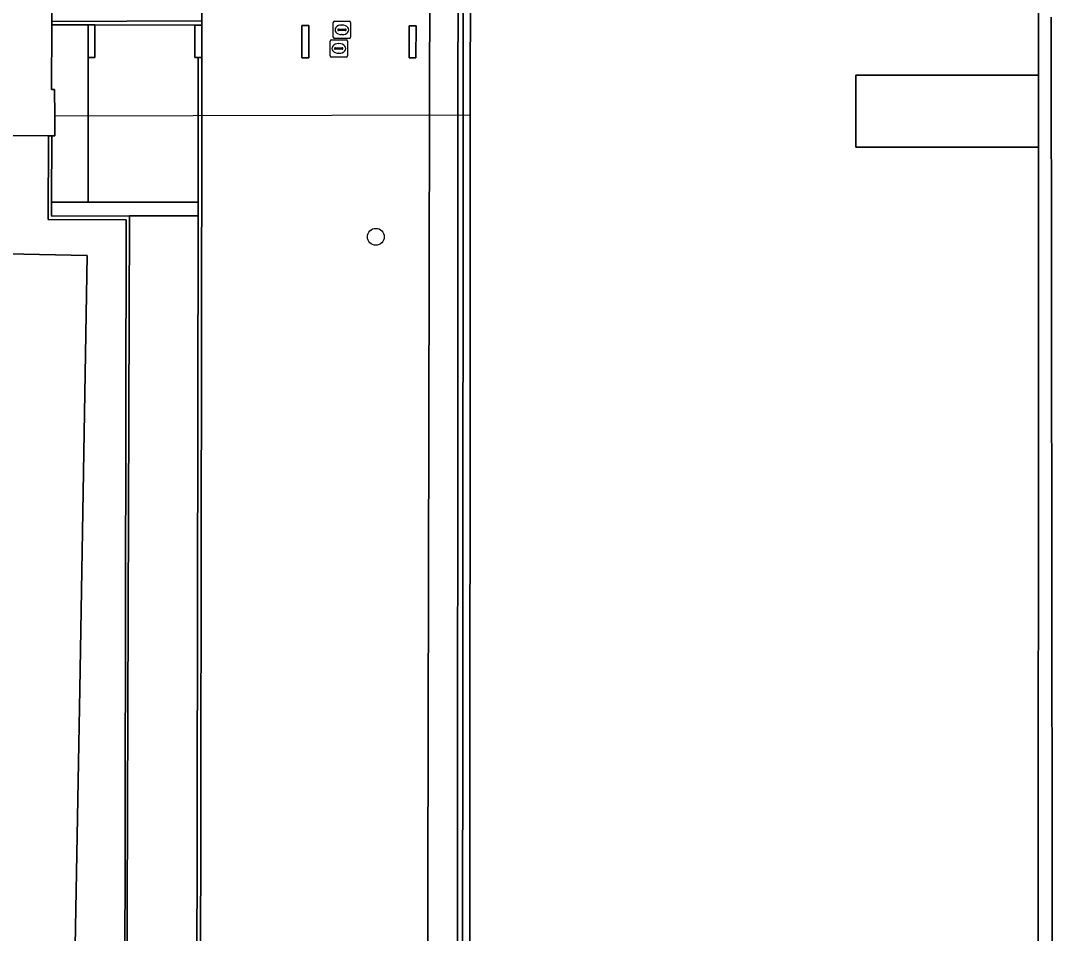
# Model space of a CAD drawing. Extents: x 161477 to 163040, y 383680 to 384871.
# Drawn here: x 161759.8 to 161819.6, y 384085.1 to 384138 of the extents above; entities that cross this region are included whole.
import ezdxf

# ---------------------------------------------------------------- set-up
doc = ezdxf.new("R2010")
doc.units = 0
for name, color, linetype in [('IMGEO_Boom', 7, 'Continuous'), ('IMGEO_Groenvoorziening', 7, 'Continuous'), ('IMGEO_Kolk', 7, 'Continuous'), ('IMGEO_Muur', 7, 'Continuous'), ('IMGEO_Pand', 7, 'Continuous'), ('IMGEO_Pand_overbouw', 7, 'Continuous'), ('IMGEO_Terreindeel_halfverhard', 7, 'Continuous'), ('IMGEO_Voetpad_gesloten', 7, 'Continuous'), ('IMGEO_Voetpad_open', 7, 'Continuous')]:
    doc.layers.add(name, color=color, linetype=linetype)

msp = doc.modelspace()

# ---------------------------------------------------------------- linework, layer by layer
at = {"layer": 'IMGEO_Boom'}
msp.add_circle((161780.38, 384125.45), 0.489, dxfattribs=at)
at = {"layer": 'IMGEO_Groenvoorziening'}
msp.add_lwpolyline([(161765.94, 384080.732), (161765.84, 384080.732), (161762.894, 384080.681), (161762.895, 384081.151), (161763.216, 384099.214), (161763.654, 384124.37), (161759.044, 384124.455), (161758.995, 384129.011), (161747.606, 384128.913), (161747.599, 384129.203), (161747.499, 384129.203), (161747.506, 384130.293), (161735.408, 384130.355), (161735.401, 384130.9), (161735.134, 384130.899), (161735.134, 384143.421), (161734.757, 384143.42), (161723.376, 384146.927), (161723.45, 384147.142), (161721.817, 384147.658)], dxfattribs=at)
for points in [[(161783.503, 384132.512), (161783.522, 384140.982), (161770.314, 384141.003), (161770.298, 384137.963), (161770.298, 384137.723), (161770.295, 384135.843), (161770.29, 384132.481), (161770.213, 384080.772), (161770.26, 384077.221), (161771.251, 384076.478), (161771.238, 384075.346), (161770.287, 384074.679), (161770.392, 384064.792), (161773.462, 384061.713), (161783.384, 384061.717), (161783.399, 384075.023), (161782.399, 384075.02), (161782.387, 384079.036), (161783.387, 384079.036)], [(161776.089, 384137.691), (161776.489, 384137.692), (161776.495, 384135.825), (161776.095, 384135.824)], [(161782.307, 384135.832), (161782.315, 384137.684), (161782.715, 384137.682), (161782.707, 384135.83)], [(161765.899, 384126.429), (161761.389, 384126.458), (161761.398, 384131.31), (161747.578, 384131.312), (161747.589, 384131.203), (161747.612, 384131.203), (161747.599, 384129.203), (161747.606, 384128.913), (161758.995, 384129.011), (161759.044, 384124.455), (161763.654, 384124.37), (161763.216, 384099.214), (161762.895, 384081.151), (161762.894, 384080.681), (161765.84, 384080.732)]]:
    msp.add_lwpolyline(points, close=True, dxfattribs=at)
at = {"layer": 'IMGEO_Kolk'}
for p, q in [((161777.916, 384137.022), (161777.916, 384137.874)), ((161777.991, 384137.948), (161778.843, 384137.948)), ((161778.917, 384137.874), (161778.917, 384137.022)), ((161778.175, 384137.442), (161778.175, 384137.454)), ((161778.613, 384137.405), (161778.215, 384137.405)), ((161778.218, 384137.491), (161778.616, 384137.491)), ((161778.427, 384137.168), (161778.402, 384137.168)), ((161778.404, 384137.728), (161778.429, 384137.728)), ((161778.659, 384137.454), (161778.659, 384137.442)), ((161777.734, 384135.941), (161777.734, 384136.793)), ((161777.809, 384136.867), (161778.661, 384136.867)), ((161778.843, 384136.948), (161777.991, 384136.948)), ((161778.222, 384136.647), (161778.247, 384136.647)), ((161778.735, 384136.793), (161778.735, 384135.941)), ((161777.993, 384136.361), (161777.993, 384136.373)), ((161778.431, 384136.324), (161778.033, 384136.324)), ((161778.036, 384136.41), (161778.434, 384136.41)), ((161778.245, 384136.087), (161778.22, 384136.087)), ((161778.477, 384136.373), (161778.477, 384136.361)), ((161778.661, 384135.867), (161777.809, 384135.867))]:
    msp.add_line(p, q, dxfattribs=at)
for points in [[(161777.916, 384137.022), (161777.916, 384137.874)], [(161777.991, 384137.948), (161778.843, 384137.948)], [(161778.917, 384137.874), (161778.917, 384137.022)], [(161777.734, 384135.941), (161777.734, 384136.793)], [(161777.809, 384136.867), (161778.661, 384136.867)], [(161778.843, 384136.948), (161777.991, 384136.948)], [(161778.735, 384136.793), (161778.735, 384135.941)], [(161778.661, 384135.867), (161777.809, 384135.867)]]:
    msp.add_lwpolyline(points, dxfattribs=at)
for centre, radius, start, end in [((161777.993, 384137.872), 0.0765, 91.55205, 178.44795), ((161777.993, 384137.872), 0.0765, 91.55205, 178.44795), ((161778.841, 384137.872), 0.0765, 1.55205, 88.44795), ((161778.841, 384137.872), 0.0765, 1.55205, 88.44795), ((161778.215, 384137.451), 0.0403, 85.87752, 175.75265), ((161778.212, 384137.441), 0.0366, 178.93798, 274.71019), ((161778.616, 384137.448), 0.043, 264.86636, 352.45326), ((161778.62, 384137.453), 0.0386, 1.73085, 96.63898), ((161777.811, 384136.791), 0.0765, 91.55205, 178.44795), ((161777.811, 384136.791), 0.0765, 91.55205, 178.44795), ((161777.993, 384137.024), 0.0765, 181.55205, 268.44795), ((161777.993, 384137.024), 0.0765, 181.55205, 268.44795), ((161778.659, 384136.791), 0.0765, 1.55205, 88.44795), ((161778.659, 384136.791), 0.0765, 1.55205, 88.44795), ((161778.841, 384137.024), 0.0765, 271.55205, 358.44795), ((161778.841, 384137.024), 0.0765, 271.55205, 358.44795), ((161778.033, 384136.37), 0.0403, 85.87752, 175.75265), ((161778.03, 384136.36), 0.0366, 178.93798, 274.71019), ((161778.434, 384136.367), 0.043, 264.86636, 352.45326), ((161778.438, 384136.372), 0.0386, 1.73085, 96.63898), ((161777.811, 384135.943), 0.0765, 181.55205, 268.44795), ((161777.811, 384135.943), 0.0765, 181.55205, 268.44795), ((161778.659, 384135.943), 0.0765, 271.55205, 358.44795), ((161778.659, 384135.943), 0.0765, 271.55205, 358.44795)]:
    msp.add_arc(centre, radius, start, end, dxfattribs=at)
for centre, major_axis, ratio, start_param, end_param in [((161778.403, 384137.448), (-0.387, 0.002), 0.722429, 4.712389, 7.853982), ((161778.428, 384137.448), (-0.39, 0.002), 0.717154, 1.570796, 4.712389), ((161778.221, 384136.367), (-0.387, 0.002), 0.722429, 4.712389, 7.853982), ((161778.246, 384136.367), (-0.39, 0.002), 0.717154, 1.570796, 4.712389)]:
    msp.add_ellipse(centre, major_axis=major_axis, ratio=ratio, start_param=start_param, end_param=end_param, dxfattribs=at)
at = {"layer": 'IMGEO_Muur'}
for points in [[(161785.446, 384132.517), (161785.447, 384140.979), (161785.147, 384140.979), (161785.146, 384132.516), (161785.146, 384129.986), (161785.111, 384078.07), (161784.004, 384078.073), (161783.984, 384076.077), (161785.095, 384076.066), (161785.092, 384072.311), (161785.392, 384072.311), (161785.395, 384076.075), (161785.824, 384076.075), (161785.825, 384078.07), (161785.405, 384078.07), (161785.446, 384129.986)], [(161770.298, 384137.963), (161761.596, 384137.932), (161761.595, 384137.732), (161763.697, 384137.73), (161764.097, 384137.729), (161769.888, 384137.723), (161770.298, 384137.723)], [(161770.29, 384132.481), (161770.295, 384135.843), (161770.089, 384135.843), (161770.084, 384132.48), (161770.077, 384127.464), (161770.076, 384126.664), (161770.013, 384080.772), (161770.213, 384080.772)], [(161766.094, 384126.659), (161761.57, 384126.653), (161761.575, 384127.453), (161761.598, 384131.31), (161761.398, 384131.31), (161761.389, 384126.458), (161765.899, 384126.429), (161765.84, 384080.732), (161765.94, 384080.732)]]:
    msp.add_lwpolyline(points, close=True, dxfattribs=at)
at = {"layer": 'IMGEO_Pand'}
for points in [[(161808.218, 384134.829), (161818.798, 384134.827), (161818.801, 384142.079), (161818.802, 384144.456), (161818.822, 384189.512), (161818.332, 384189.512), (161818.33, 384186.832), (161786.372, 384186.821), (161786.374, 384189.501), (161785.894, 384189.502), (161785.894, 384189.449), (161785.875, 384181.487), (161785.875, 384181.303), (161785.875, 384181.186), (161785.887, 384177.585), (161785.886, 384177.374), (161785.863, 384140.978), (161785.858, 384132.518), (161785.825, 384078.07), (161785.824, 384076.075), (161785.821, 384072.282), (161818.788, 384072.276), (161818.797, 384130.647), (161808.217, 384130.649)], [(161764.097, 384137.729), (161763.697, 384137.73), (161763.696, 384135.837), (161764.096, 384135.837)], [(161770.298, 384137.723), (161769.888, 384137.723), (161769.885, 384135.843), (161770.089, 384135.843), (161770.295, 384135.843)], [(161776.489, 384137.692), (161776.089, 384137.691), (161776.095, 384135.824), (161776.495, 384135.825)], [(161782.715, 384137.682), (161782.315, 384137.684), (161782.307, 384135.832), (161782.707, 384135.83)]]:
    msp.add_lwpolyline(points, close=True, dxfattribs=at)
msp.add_lwpolyline([(161747.578, 384131.312), (161761.398, 384131.31), (161761.598, 384131.31), (161761.768, 384131.31), (161761.765, 384132.46), (161761.759, 384133.98), (161761.579, 384133.98), (161761.595, 384137.732), (161761.596, 384137.932), (161761.61, 384141.018), (161761.611, 384141.303), (161761.611, 384141.494), (161761.615, 384142.346), (161763.015, 384142.34), (161763.051, 384153.259), (161763.052, 384153.459), (161763.052, 384153.523), (161740.363, 384153.423)], dxfattribs=at)
at = {"layer": 'IMGEO_Pand_overbouw'}
msp.add_lwpolyline([(161740.284, 384153.423), (161763.052, 384153.523), (161763.052, 384153.459), (161763.051, 384153.259), (161763.015, 384142.34), (161761.615, 384142.346), (161761.611, 384141.494), (161761.611, 384141.303), (161761.61, 384141.018), (161761.596, 384137.932), (161761.595, 384137.732), (161761.579, 384133.98), (161761.759, 384133.98), (161761.765, 384132.46), (161785.858, 384132.518), (161785.863, 384140.978), (161766.597, 384141.01), (161766.601, 384141.299), (161766.604, 384141.462), (161766.875, 384141.46), (161766.891, 384155.558), (161737.37, 384155.593)], dxfattribs=at)
at = {"layer": 'IMGEO_Terreindeel_halfverhard'}
msp.add_lwpolyline([(161785.863, 384140.978), (161785.886, 384177.374), (161785.451, 384177.375), (161785.447, 384140.979), (161785.446, 384132.517), (161785.446, 384129.986), (161785.405, 384078.07), (161785.825, 384078.07), (161785.858, 384132.518)], close=True, dxfattribs=at)
msp.add_lwpolyline([(161818.801, 384142.079), (161818.798, 384134.827), (161818.797, 384130.647), (161818.788, 384072.276), (161785.821, 384072.282), (161785.824, 384076.075), (161785.395, 384076.075), (161785.392, 384072.311), (161785.39, 384071.921), (161785.531, 384071.938), (161785.526, 384071.751), (161789.055, 384071.742), (161801.352, 384071.707), (161806.89, 384071.702), (161819.038, 384071.69), (161819.342, 384071.698), (161819.605, 384072.323), (161819.542, 384138.186)], dxfattribs=at)
at = {"layer": 'IMGEO_Voetpad_gesloten'}
msp.add_lwpolyline([(161770.076, 384126.664), (161766.094, 384126.659), (161765.94, 384080.732), (161770.013, 384080.772)], close=True, dxfattribs=at)
at = {"layer": 'IMGEO_Voetpad_open'}
for points in [[(161770.314, 384141.003), (161766.597, 384141.01), (161761.61, 384141.018), (161761.596, 384137.932), (161770.298, 384137.963)], [(161785.146, 384129.986), (161785.146, 384132.516), (161785.147, 384140.979), (161783.522, 384140.982), (161783.503, 384132.512), (161783.387, 384079.036), (161782.387, 384079.036), (161782.399, 384075.02), (161783.399, 384075.023), (161783.384, 384061.717), (161785.328, 384061.685), (161785.39, 384071.921), (161785.392, 384072.311), (161785.092, 384072.311), (161785.095, 384076.066), (161783.984, 384076.077), (161784.004, 384078.073), (161785.111, 384078.07)], [(161763.696, 384135.837), (161763.697, 384137.73), (161761.595, 384137.732), (161761.579, 384133.98), (161761.759, 384133.98), (161761.765, 384132.46), (161761.768, 384131.31), (161761.598, 384131.31), (161761.575, 384127.453), (161763.707, 384127.456), (161763.702, 384131.658), (161763.701, 384132.465)], [(161770.089, 384135.843), (161769.885, 384135.843), (161769.888, 384137.723), (161764.097, 384137.729), (161764.096, 384135.837), (161763.696, 384135.837), (161763.701, 384132.465), (161763.702, 384131.658), (161763.707, 384127.456), (161770.077, 384127.464), (161770.084, 384132.48)], [(161818.798, 384134.827), (161808.218, 384134.829), (161808.217, 384130.649), (161818.797, 384130.647)], [(161770.077, 384127.464), (161763.707, 384127.456), (161761.575, 384127.453), (161761.57, 384126.653), (161766.094, 384126.659), (161770.076, 384126.664)]]:
    msp.add_lwpolyline(points, close=True, dxfattribs=at)
msp.add_lwpolyline([(161819.542, 384138.186), (161819.605, 384072.323)], dxfattribs=at)

doc.saveas('drawing.dxf')
